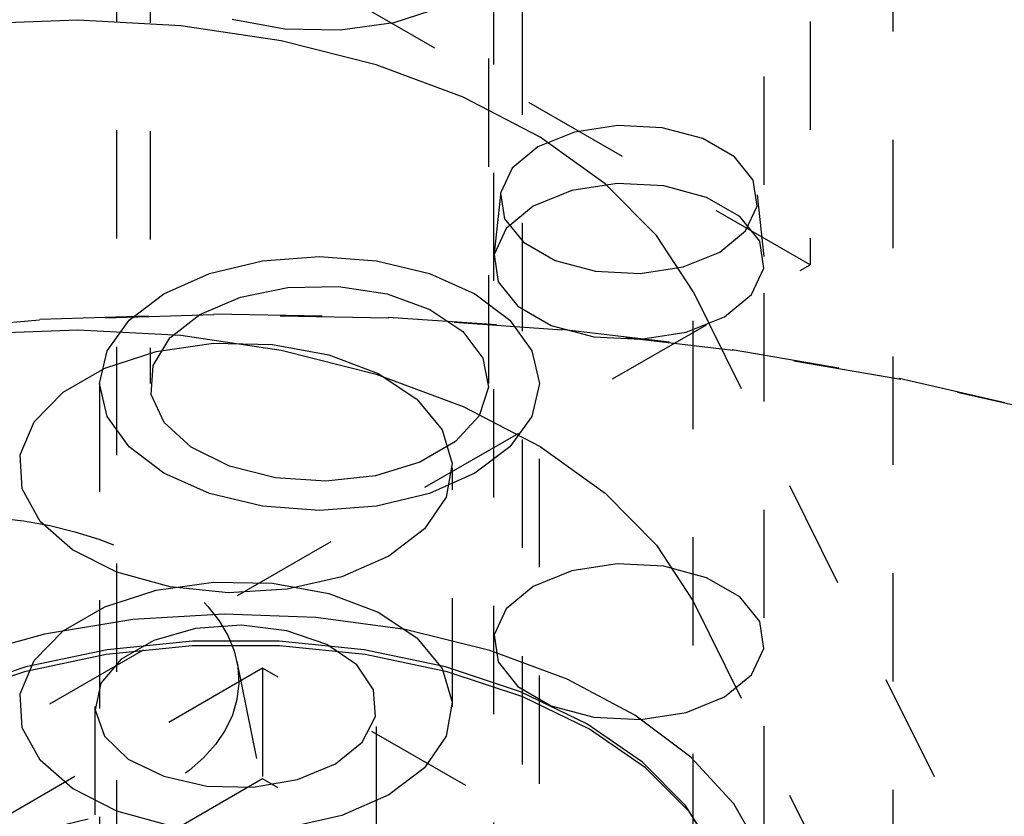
# Model space of a CAD drawing. Header units: inches. Extents: x 1907 to 2452, y -210 to -54.
# Tile 295 of 656: x 1997.945 to 1998.854, y -193.632 to -192.896. Entities that reach past the tile are written whole.
import ezdxf

# ---------------------------------------------------------------- set-up
doc = ezdxf.new("R2010")
doc.units = ezdxf.units.IN
doc.header["$LTSCALE"] = 0.5
doc.header["$MEASUREMENT"] = 0
doc.linetypes.add('HIDDEN', pattern=[0.225, 0.15, -0.075])
doc.layers.add('SID-M-H', color=4, linetype='HIDDEN')

msp = doc.modelspace()

# ---------------------------------------------------------------- linework, layer by layer
at = {"layer": 'SID-M-H'}
for p, q in [((1998.0653, -191.59888), (1998.0653, -193.23197)), ((1998.3778, -193.23197), (1998.3778, -191.59888)), ((1998.38222, -191.83728), (1998.38222, -194.24844)), ((1998.63222, -194.24844), (1998.63222, -191.83728)), ((1998.67463, -191.89761), (1998.67463, -193.12242)), ((1998.67463, -193.12242), (1997.26042, -192.30601)), ((1998.75091, -192.40707), (1998.75091, -194.44842)), ((1998.03405, -192.79818), (1998.03405, -193.78373)), ((1998.40905, -193.78373), (1998.40905, -192.79818)), ((1998.33484, -192.88443), (1998.29034, -192.89887)), ((1998.18969, -192.90485), (1998.14102, -192.89593)), ((1997.99837, -192.89649), (1997.90293, -192.90016)), ((1998.09361, -192.90163), (1997.99837, -192.89649)), ((1998.18621, -192.91546), (1998.09361, -192.90163)), ((1998.24073, -192.90585), (1998.18969, -192.90485)), ((1998.29034, -192.89887), (1998.24073, -192.90585)), ((1998.27383, -192.93761), (1998.18621, -192.91546)), ((1998.35423, -192.96753), (1998.27383, -192.93761)), ((1998.42535, -193.00445), (1998.35423, -192.96753)), ((1998.49686, -192.99372), (1998.45698, -192.99989)), ((1998.53799, -192.9958), (1998.49686, -192.99372)), ((1998.57541, -193.00587), (1998.53799, -192.9958)), ((1998.45698, -192.99989), (1998.42316, -193.01356)), ((1998.4854, -193.04744), (1998.42535, -193.00445)), ((1998.42316, -193.01356), (1998.39948, -193.03308)), ((1998.6046, -193.02272), (1998.57541, -193.00587)), ((1998.62205, -193.04433), (1998.6046, -193.02272)), ((1998.39948, -193.03308), (1998.3888, -193.05611)), ((1998.49633, -193.04736), (1998.45439, -193.05384)), ((1998.53284, -193.09539), (1998.4854, -193.04744)), ((1998.53957, -193.04954), (1998.49633, -193.04736)), ((1998.57892, -193.06013), (1998.53957, -193.04954)), ((1998.62565, -193.06807), (1998.62205, -193.04433)), ((1998.38857, -193.05784), (1998.38246, -193.11478)), ((1998.3888, -193.05611), (1998.3924, -193.07985)), ((1998.45439, -193.05384), (1998.41883, -193.06822)), ((1998.63198, -193.11478), (1998.62587, -193.05784)), ((1998.41883, -193.06822), (1998.39393, -193.08875)), ((1998.60962, -193.07785), (1998.57892, -193.06013)), ((1998.61496, -193.09109), (1998.62565, -193.06807)), ((1998.62796, -193.10057), (1998.60962, -193.07785)), ((1998.3924, -193.07985), (1998.40984, -193.10145)), ((1998.39393, -193.08875), (1998.3827, -193.11296)), ((1998.56645, -193.14708), (1998.53284, -193.09539)), ((1998.59128, -193.11061), (1998.61496, -193.09109)), ((1998.40984, -193.10145), (1998.43904, -193.1183)), ((1998.63175, -193.12553), (1998.62796, -193.10057)), ((1998.3827, -193.11296), (1998.38648, -193.13792)), ((1998.55746, -193.12428), (1998.59128, -193.11061)), ((1997.79934, -193.62772), (1998.67463, -193.12242)), ((1998.12005, -193.13048), (1998.16901, -193.11877)), ((1998.16901, -193.11877), (1998.22155, -193.11478)), ((1998.22155, -193.11478), (1998.27409, -193.11877)), ((1998.27409, -193.11877), (1998.32305, -193.13048)), ((1998.43904, -193.1183), (1998.47645, -193.12837)), ((1998.07801, -193.1491), (1998.12005, -193.13048)), ((1998.32305, -193.13048), (1998.36509, -193.1491)), ((1998.47645, -193.12837), (1998.51758, -193.13045)), ((1998.51758, -193.13045), (1998.55746, -193.12428)), ((1998.62051, -193.14974), (1998.63175, -193.12553)), ((1998.38648, -193.13792), (1998.40483, -193.16063)), ((1998.04575, -193.17337), (1998.07801, -193.1491)), ((1998.14854, -193.15222), (1998.1925, -193.14334)), ((1998.1925, -193.14334), (1998.23905, -193.14233)), ((1998.23905, -193.14233), (1998.28403, -193.14929)), ((1998.28403, -193.14929), (1998.32347, -193.1636)), ((1998.36509, -193.1491), (1998.39735, -193.17337)), ((1998.56645, -193.14708), (1998.83512, -193.68797)), ((1998.56645, -194.47396), (1998.56645, -193.14708)), ((1998.59561, -193.17027), (1998.62051, -193.14974)), ((1998.11107, -193.16818), (1998.14854, -193.15222)), ((1998.12413, -193.16861), (1997.96303, -193.17361)), ((1997.96341, -193.17267), (1998.12417, -193.16767)), ((1998.08341, -193.18982), (1998.11107, -193.16818)), ((1998.28538, -193.17161), (1998.12413, -193.16861)), ((1998.12417, -193.16767), (1998.28509, -193.17067)), ((1998.32347, -193.1636), (1998.35385, -193.18398)), ((1998.40483, -193.16063), (1998.43552, -193.17836)), ((1997.96303, -193.17361), (1997.80327, -193.1866)), ((1997.80398, -193.18563), (1997.96341, -193.17267)), ((1998.02547, -193.20164), (1998.04575, -193.17337)), ((1998.28509, -193.17067), (1998.44496, -193.18165)), ((1998.44559, -193.18261), (1998.28538, -193.17161)), ((1998.39735, -193.17337), (1998.41763, -193.20164)), ((1998.56005, -193.18464), (1998.59561, -193.17027)), ((1997.90293, -193.18595), (1997.99837, -193.18228)), ((1997.99837, -193.18228), (1998.09361, -193.18742)), ((1998.35385, -193.18398), (1998.37248, -193.20862)), ((1998.43552, -193.17836), (1998.47487, -193.18895)), ((1998.44496, -193.18165), (1998.6026, -193.20051)), ((1998.60356, -193.20152), (1998.44559, -193.18261)), ((1998.51812, -193.19113), (1998.56005, -193.18464)), ((1998.06802, -193.2152), (1998.08341, -193.18982)), ((1998.07093, -193.20227), (1998.12385, -193.19482)), ((1998.09361, -193.18742), (1998.18621, -193.20125)), ((1998.12385, -193.19482), (1998.17829, -193.1959)), ((1998.17829, -193.1959), (1998.2302, -193.20541)), ((1998.47487, -193.18895), (1998.51812, -193.19113)), ((1998.01855, -193.23197), (1998.02547, -193.20164)), ((1998.02346, -193.21768), (1998.07093, -193.20227)), ((1998.18621, -193.20125), (1998.27383, -193.2234)), ((1998.41763, -193.20164), (1998.42455, -193.23197)), ((1998.6026, -193.20051), (1998.75685, -193.22713)), ((1998.75813, -193.22819), (1998.60356, -193.20152)), ((1998.2302, -193.20541), (1998.27574, -193.22265)), ((1998.37248, -193.20862), (1998.37769, -193.23534)), ((1997.98494, -193.23991), (1998.02346, -193.21768)), ((1998.06628, -193.24207), (1998.06802, -193.2152)), ((1998.27574, -193.22265), (1998.31154, -193.24635)), ((1998.01855, -193.23197), (1998.01855, -194.20161)), ((1998.02547, -193.2623), (1998.01855, -193.23197)), ((1998.27383, -193.2234), (1998.35423, -193.25332)), ((1998.42455, -193.23197), (1998.41763, -193.2623)), ((1998.42455, -194.20161), (1998.42455, -193.23197)), ((1998.75685, -193.22713), (1998.90657, -193.26131)), ((1998.90816, -193.26244), (1998.75813, -193.22819)), ((1997.95825, -193.26732), (1997.98494, -193.23991)), ((1998.37769, -193.23534), (1998.36903, -193.26176)), ((1998.07834, -193.26804), (1998.06628, -193.24207)), ((1998.31154, -193.24635), (1998.33493, -193.27475)), ((1998.35423, -193.25332), (1998.42535, -193.29024)), ((1997.94535, -193.29787), (1997.95825, -193.26732)), ((1998.04575, -193.29056), (1998.02547, -193.2623)), ((1998.10312, -193.2908), (1998.07834, -193.26804)), ((1998.36903, -193.26176), (1998.34727, -193.28553)), ((1998.41763, -193.2623), (1998.39735, -193.29056)), ((1998.33493, -193.27475), (1998.34419, -193.30573)), ((1998.34727, -193.28553), (1998.31434, -193.30454)), ((1998.07801, -193.31483), (1998.04575, -193.29056)), ((1998.13842, -193.30834), (1998.10312, -193.2908)), ((1998.39735, -193.29056), (1998.36509, -193.31483)), ((1998.42535, -193.29024), (1998.4854, -193.33323)), ((1997.94721, -193.32929), (1997.94535, -193.29787)), ((1998.31434, -193.30454), (1998.27316, -193.31711)), ((1998.18111, -193.31909), (1998.13842, -193.30834)), ((1998.34419, -193.30573), (1998.33862, -193.33701)), ((1998.3443, -193.53014), (1998.3443, -193.30968)), ((1998.12005, -193.33346), (1998.07801, -193.31483)), ((1998.22739, -193.3221), (1998.18111, -193.31909)), ((1998.27316, -193.31711), (1998.22739, -193.3221)), ((1998.36509, -193.31483), (1998.32305, -193.33346)), ((1997.96369, -193.35926), (1997.94721, -193.32929)), ((1998.16901, -193.34516), (1998.12005, -193.33346)), ((1998.32305, -193.33346), (1998.27409, -193.34516)), ((1998.33862, -193.33701), (1998.31864, -193.36626)), ((1998.4854, -193.33323), (1998.53284, -193.38118)), ((1998.22155, -193.34916), (1998.16901, -193.34516)), ((1998.27409, -193.34516), (1998.22155, -193.34916)), ((1997.99356, -193.38556), (1997.96369, -193.35926)), ((1998.31864, -193.36626), (1998.28572, -193.39132)), ((1998.03461, -193.40622), (1997.99356, -193.38556)), ((1998.53284, -193.38118), (1998.56645, -193.43287)), ((1998.28572, -193.39132), (1998.24233, -193.41032)), ((1998.45439, -193.40496), (1998.41883, -193.41933)), ((1998.49633, -193.39847), (1998.45439, -193.40496)), ((1998.53957, -193.40066), (1998.49633, -193.39847)), ((1998.57892, -193.41125), (1998.53957, -193.40066)), ((1998.0838, -193.41972), (1998.03461, -193.40622)), ((1998.24233, -193.41032), (1998.19166, -193.42185)), ((1998.60962, -193.42897), (1998.57892, -193.41125)), ((1998.02346, -193.43815), (1998.07093, -193.42273)), ((1998.07093, -193.42273), (1998.12385, -193.41529)), ((1998.13748, -193.42507), (1998.0838, -193.41972)), ((1998.12385, -193.41529), (1998.17829, -193.41636)), ((1998.19166, -193.42185), (1998.13748, -193.42507)), ((1998.17829, -193.41636), (1998.2302, -193.42588)), ((1998.41883, -193.41933), (1998.39393, -193.43986)), ((1998.2302, -193.42588), (1998.27574, -193.44312)), ((1998.62796, -193.45168), (1998.60962, -193.42897)), ((1997.98494, -193.46038), (1998.02346, -193.43815)), ((1998.39393, -193.43986), (1998.3827, -193.46407)), ((1998.56645, -193.43287), (1998.83512, -193.97376)), ((1998.04936, -193.44996), (1997.96776, -193.46329)), ((1998.13369, -193.44477), (1998.04936, -193.44996)), ((1998.21832, -193.44789), (1998.13369, -193.44477)), ((1998.30083, -193.45921), (1998.21832, -193.44789)), ((1998.27574, -193.44312), (1998.31154, -193.46682)), ((1998.10721, -193.45822), (1998.06876, -193.46907)), ((1998.14968, -193.45516), (1998.10721, -193.45822)), ((1998.19156, -193.46023), (1998.14968, -193.45516)), ((1998.37883, -193.47843), (1998.30083, -193.45921)), ((1998.63175, -193.47665), (1998.62796, -193.45168)), ((1997.96776, -193.46329), (1997.89125, -193.4844)), ((1997.95825, -193.48779), (1997.98494, -193.46038)), ((1998.22832, -193.47288), (1998.19156, -193.46023)), ((1998.31154, -193.46682), (1998.33493, -193.49521)), ((1998.3827, -193.46407), (1998.38648, -193.48903)), ((1998.02571, -193.47784), (1997.95065, -193.49361)), ((1998.10406, -193.47413), (1998.02479, -193.4822)), ((1998.10437, -193.46983), (1998.02571, -193.47784)), ((1998.06876, -193.46907), (1998.0385, -193.48653)), ((1998.18455, -193.47413), (1998.10406, -193.47413)), ((1998.18424, -193.46983), (1998.10437, -193.46983)), ((1998.2629, -193.47784), (1998.18424, -193.46983)), ((1998.26381, -193.4822), (1998.18455, -193.47413)), ((1998.25598, -193.49173), (1998.22832, -193.47288)), ((1998.33796, -193.49361), (1998.2629, -193.47784)), ((1998.62051, -193.50085), (1998.63175, -193.47665)), ((1998.02479, -193.4822), (1997.94916, -193.49809)), ((1998.0385, -193.48653), (1998.01971, -193.50873)), ((1998.33945, -193.49809), (1998.26381, -193.4822)), ((1998.45009, -193.50497), (1998.37883, -193.47843)), ((1998.16905, -193.49491), (1997.7755, -193.72211)), ((1997.95065, -193.49361), (1997.88148, -193.51666)), ((1997.94535, -193.51834), (1997.95825, -193.48779)), ((1998.3642, -194.55773), (1998.14546, -193.48876)), ((1998.87616, -193.90312), (1998.16905, -193.49491)), ((1998.16905, -193.49491), (1998.16905, -193.59698)), ((1998.27154, -193.51474), (1998.25598, -193.49173)), ((1998.33493, -193.49521), (1998.34419, -193.5262)), ((1998.40713, -193.51666), (1998.33796, -193.49361)), ((1998.38648, -193.48903), (1998.40483, -193.51175)), ((1997.94916, -193.49809), (1997.87945, -193.52133)), ((1998.40916, -193.52133), (1998.33945, -193.49809)), ((1998.51254, -193.53809), (1998.45009, -193.50497)), ((1998.59561, -193.52138), (1998.62051, -193.50085)), ((1998.01971, -193.50873), (1998.01441, -193.53324)), ((1998.40483, -193.51175), (1998.43552, -193.52947)), ((1997.94721, -193.54976), (1997.94535, -193.51834)), ((1998.27331, -193.53943), (1998.27154, -193.51474)), ((1998.46831, -193.5463), (1998.40713, -193.51666)), ((1998.47081, -193.55119), (1998.40916, -193.52133)), ((1998.56005, -193.53576), (1998.59561, -193.52138)), ((1998.0143, -193.53014), (1998.0143, -193.84859)), ((1998.2743, -193.84859), (1998.2743, -193.53014)), ((1998.34419, -193.5262), (1998.33862, -193.55748)), ((1998.43552, -193.52947), (1998.47487, -193.54006)), ((1998.01441, -193.53324), (1998.0232, -193.55742)), ((1998.26109, -193.5631), (1998.27331, -193.53943)), ((1998.47487, -193.54006), (1998.51812, -193.54224)), ((1998.56441, -193.57683), (1998.51254, -193.53809)), ((1998.51812, -193.54224), (1998.56005, -193.53576)), ((1997.96369, -193.57973), (1997.94721, -193.54976)), ((1998.51966, -193.58162), (1998.46831, -193.5463)), ((1998.0232, -193.55742), (1998.0451, -193.57865)), ((1998.33862, -193.55748), (1998.31864, -193.58673)), ((1998.52255, -193.58679), (1998.47081, -193.55119)), ((1998.23623, -193.58321), (1998.26109, -193.5631)), ((1998.60419, -193.62007), (1998.56441, -193.57683)), ((1997.99356, -193.60602), (1997.96369, -193.57973)), ((1998.0451, -193.57865), (1998.07776, -193.59461)), ((1998.2014, -193.59756), (1998.23623, -193.58321)), ((1998.31864, -193.58673), (1998.28572, -193.61178)), ((1998.55959, -193.62156), (1998.51966, -193.58162)), ((1998.5628, -193.62703), (1998.52255, -193.58679)), ((1998.07776, -193.59461), (1998.11763, -193.60359)), ((1998.16905, -193.59698), (1997.78309, -193.81979)), ((1998.11763, -193.60359), (1998.16038, -193.60461)), ((1998.16038, -193.60461), (1998.2014, -193.59756)), ((1998.87616, -194.00519), (1998.16905, -193.59698)), ((1998.03461, -193.62669), (1997.99356, -193.60602)), ((1998.28572, -193.61178), (1998.24233, -193.63078)), ((1998.58691, -193.66488), (1998.55959, -193.62156)), ((1998.63074, -193.66656), (1998.60419, -193.62007)), ((1998.0838, -193.64019), (1998.03461, -193.62669)), ((1998.24233, -193.63078), (1998.19166, -193.64232)), ((1998.59032, -193.67069), (1998.5628, -193.62703))]:
    msp.add_line(p, q, dxfattribs=at)
msp.add_ellipse((1997.89278, -193.50099), major_axis=(0.25441, -0.00763), ratio=0.576595, dxfattribs=at)

doc.saveas('drawing.dxf')
